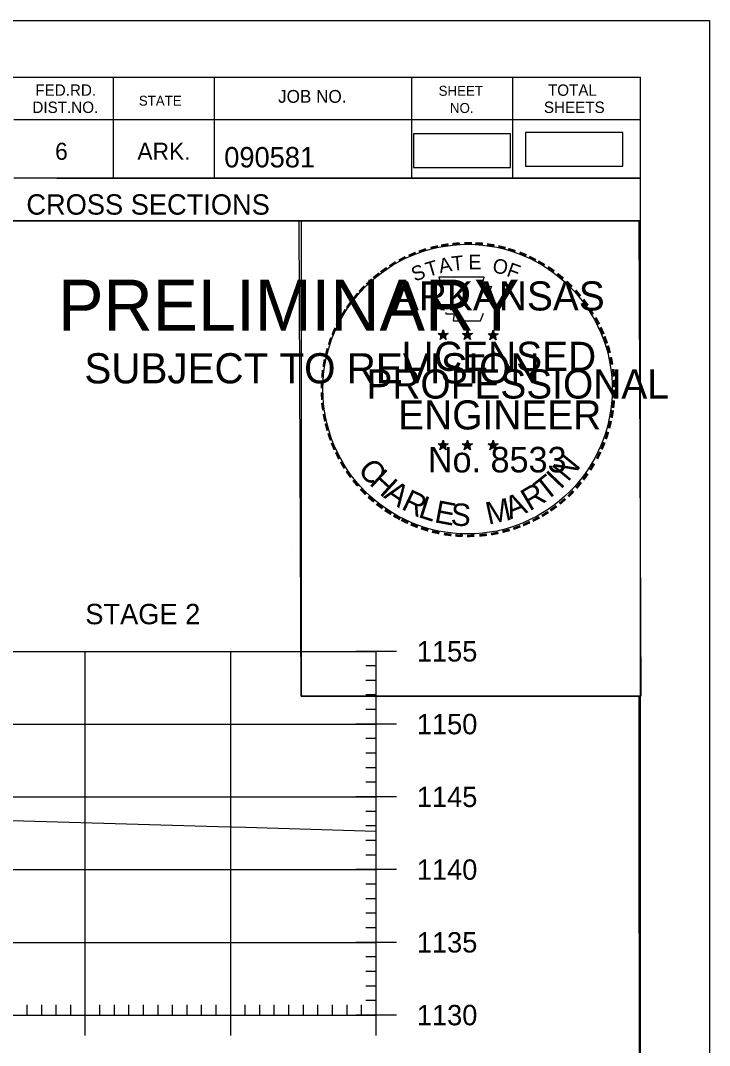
# Model space of a CAD drawing. Extents: x 1322838 to 1324533, y 339903 to 351025.
# Drawn here: x 1323819.3 to 1323866.6, y 342819.4 to 342889.9 of the extents above; entities that cross this region are included whole.
import ezdxf

# ---------------------------------------------------------------- set-up
doc = ezdxf.new("R2010")
doc.units = 0
for name, color, linetype in [('R_Axis', 7, 'Continuous'), ('R_Axis Annot', 7, 'Continuous'), ('R_Border', 7, 'Continuous'), ('R_Border PE', 7, 'Continuous'), ('R_Border Prem', 7, 'Continuous'), ('R_Drive', 7, 'Continuous'), ('R_Exist Surface', 7, 'Continuous'), ('R_Grid', 7, 'Continuous'), ('R_No Plot', 7, 'Continuous')]:
    doc.layers.add(name, color=color, linetype=linetype)

msp = doc.modelspace()

# ---------------------------------------------------------------- linework, layer by layer
at = {"layer": 'R_Axis'}
for p, q in [((1323845.115, 342846.496), (1323842.315, 342846.496)), ((1323843.715, 342821.496), (1323843.715, 342846.496)), ((1323843.715, 342845.496), (1323843.015, 342845.496)), ((1323843.715, 342844.496), (1323843.015, 342844.496)), ((1323843.715, 342843.496), (1323843.015, 342843.496)), ((1323843.715, 342842.496), (1323843.015, 342842.496)), ((1323845.115, 342841.496), (1323842.315, 342841.496)), ((1323843.715, 342840.496), (1323843.015, 342840.496)), ((1323843.715, 342839.496), (1323843.015, 342839.496)), ((1323843.715, 342838.496), (1323843.015, 342838.496)), ((1323843.715, 342837.496), (1323843.015, 342837.496)), ((1323845.115, 342836.496), (1323842.315, 342836.496)), ((1323843.715, 342835.496), (1323843.015, 342835.496)), ((1323843.715, 342834.496), (1323843.015, 342834.496)), ((1323843.715, 342833.496), (1323843.015, 342833.496)), ((1323843.715, 342832.496), (1323843.015, 342832.496)), ((1323845.115, 342831.496), (1323842.315, 342831.496)), ((1323843.715, 342830.496), (1323843.015, 342830.496)), ((1323843.715, 342829.496), (1323843.015, 342829.496)), ((1323843.715, 342828.496), (1323843.015, 342828.496)), ((1323843.715, 342827.496), (1323843.015, 342827.496)), ((1323845.115, 342826.496), (1323842.315, 342826.496)), ((1323843.715, 342825.496), (1323843.015, 342825.496)), ((1323843.715, 342824.496), (1323843.015, 342824.496)), ((1323843.715, 342823.496), (1323843.015, 342823.496)), ((1323823.715, 342820.096), (1323823.715, 342822.896)), ((1323833.715, 342820.096), (1323833.715, 342822.896)), ((1323843.715, 342822.496), (1323843.015, 342822.496)), ((1323843.715, 342820.096), (1323843.715, 342822.896)), ((1323819.715, 342821.496), (1323819.715, 342822.196)), ((1323820.715, 342821.496), (1323820.715, 342822.196)), ((1323821.715, 342821.496), (1323821.715, 342822.196)), ((1323822.715, 342821.496), (1323822.715, 342822.196)), ((1323824.715, 342821.496), (1323824.715, 342822.196)), ((1323825.715, 342821.496), (1323825.715, 342822.196)), ((1323826.715, 342821.496), (1323826.715, 342822.196)), ((1323827.715, 342821.496), (1323827.715, 342822.196)), ((1323828.715, 342821.496), (1323828.715, 342822.196)), ((1323829.715, 342821.496), (1323829.715, 342822.196)), ((1323830.715, 342821.496), (1323830.715, 342822.196)), ((1323831.715, 342821.496), (1323831.715, 342822.196)), ((1323832.715, 342821.496), (1323832.715, 342822.196)), ((1323834.715, 342821.496), (1323834.715, 342822.196)), ((1323835.715, 342821.496), (1323835.715, 342822.196)), ((1323836.715, 342821.496), (1323836.715, 342822.196)), ((1323837.715, 342821.496), (1323837.715, 342822.196)), ((1323838.715, 342821.496), (1323838.715, 342822.196)), ((1323839.715, 342821.496), (1323839.715, 342822.196)), ((1323840.715, 342821.496), (1323840.715, 342822.196)), ((1323841.715, 342821.496), (1323841.715, 342822.196)), ((1323842.715, 342821.496), (1323842.715, 342822.196)), ((1323563.715, 342821.496), (1323843.715, 342821.496)), ((1323845.115, 342821.496), (1323842.315, 342821.496))]:
    msp.add_line(p, q, dxfattribs=at)
at = {"layer": 'R_Border'}
for p, q in [((1323545.715, 342885.956), (1323861.895, 342885.956)), ((1323825.635, 342885.956), (1323825.635, 342879.016)), ((1323832.575, 342885.956), (1323832.575, 342879.016)), ((1323846.155, 342885.956), (1323846.155, 342879.016)), ((1323853.095, 342885.956), (1323853.095, 342879.016)), ((1323861.895, 342680.496), (1323861.895, 342885.956)), ((1323861.895, 342883.016), (1323818.795, 342883.016)), ((1323861.895, 342883.036), (1323861.895, 342883.036)), ((1323861.895, 342879.016), (1323818.795, 342879.016)), ((1323821.755, 342879.016), (1323861.895, 342879.016)), ((1323861.895, 342876.076), (1323799.255, 342876.076))]:
    msp.add_line(p, q, dxfattribs=at)
at = {"layer": 'R_Border PE'}
for p, q in [((1323847.98, 342868.332), (1323848.329, 342868.221)), ((1323847.98, 342868.332), (1323848.233, 342868.287)), ((1323847.98, 342868.332), (1323848.217, 342868.21)), ((1323848.329, 342868.586), (1323848.288, 342868.334)), ((1323848.329, 342868.221), (1323848.329, 342868.586)), ((1323848.329, 342868.586), (1323848.378, 342868.336)), ((1323848.676, 342868.332), (1323848.329, 342868.221)), ((1323848.676, 342868.332), (1323848.39, 342868.283)), ((1323848.676, 342868.332), (1323848.472, 342868.23)), ((1323849.65, 342868.332), (1323849.999, 342868.221)), ((1323849.65, 342868.332), (1323849.903, 342868.287)), ((1323849.65, 342868.332), (1323849.887, 342868.21)), ((1323849.999, 342868.586), (1323849.958, 342868.334)), ((1323849.999, 342868.221), (1323849.999, 342868.586)), ((1323849.999, 342868.586), (1323850.048, 342868.336)), ((1323850.346, 342868.332), (1323849.999, 342868.221)), ((1323850.346, 342868.332), (1323850.06, 342868.283)), ((1323850.346, 342868.332), (1323850.142, 342868.23)), ((1323851.414, 342868.32), (1323851.763, 342868.209)), ((1323851.414, 342868.32), (1323851.667, 342868.275)), ((1323851.414, 342868.32), (1323851.651, 342868.198)), ((1323851.763, 342868.574), (1323851.722, 342868.322)), ((1323851.763, 342868.209), (1323851.763, 342868.574)), ((1323851.763, 342868.574), (1323851.812, 342868.324)), ((1323852.11, 342868.32), (1323851.763, 342868.209)), ((1323852.11, 342868.32), (1323851.824, 342868.271)), ((1323852.11, 342868.32), (1323851.906, 342868.218)), ((1323848.113, 342867.924), (1323848.329, 342868.221)), ((1323848.113, 342867.924), (1323848.239, 342868.168)), ((1323848.113, 342867.924), (1323848.327, 342868.141)), ((1323848.542, 342867.924), (1323848.327, 342868.138)), ((1323848.542, 342867.924), (1323848.329, 342868.221)), ((1323848.542, 342867.924), (1323848.405, 342868.215)), ((1323849.783, 342867.924), (1323849.999, 342868.221)), ((1323849.783, 342867.924), (1323849.909, 342868.168)), ((1323849.783, 342867.924), (1323849.997, 342868.141)), ((1323850.212, 342867.924), (1323849.997, 342868.138)), ((1323850.212, 342867.924), (1323849.999, 342868.221)), ((1323850.212, 342867.924), (1323850.075, 342868.215)), ((1323851.547, 342867.912), (1323851.763, 342868.209)), ((1323851.547, 342867.912), (1323851.673, 342868.156)), ((1323851.547, 342867.912), (1323851.761, 342868.129)), ((1323851.976, 342867.912), (1323851.761, 342868.126)), ((1323851.976, 342867.912), (1323851.763, 342868.209)), ((1323851.976, 342867.912), (1323851.839, 342868.203)), ((1323847.976, 342860.759), (1323848.325, 342860.648)), ((1323847.976, 342860.759), (1323848.229, 342860.714)), ((1323847.976, 342860.759), (1323848.213, 342860.637)), ((1323848.109, 342860.351), (1323848.325, 342860.648)), ((1323848.109, 342860.351), (1323848.235, 342860.595)), ((1323848.109, 342860.351), (1323848.323, 342860.568)), ((1323848.325, 342861.013), (1323848.284, 342860.761)), ((1323848.538, 342860.351), (1323848.323, 342860.565)), ((1323848.325, 342860.648), (1323848.325, 342861.013)), ((1323848.325, 342861.013), (1323848.374, 342860.763)), ((1323848.672, 342860.759), (1323848.325, 342860.648)), ((1323848.538, 342860.351), (1323848.325, 342860.648)), ((1323848.672, 342860.759), (1323848.386, 342860.71)), ((1323848.538, 342860.351), (1323848.401, 342860.642)), ((1323848.672, 342860.759), (1323848.468, 342860.657)), ((1323849.645, 342860.759), (1323849.994, 342860.648)), ((1323849.645, 342860.759), (1323849.898, 342860.714)), ((1323849.645, 342860.759), (1323849.882, 342860.637)), ((1323849.778, 342860.351), (1323849.994, 342860.648)), ((1323849.778, 342860.351), (1323849.904, 342860.595)), ((1323849.778, 342860.351), (1323849.992, 342860.568)), ((1323849.994, 342861.013), (1323849.953, 342860.761)), ((1323850.207, 342860.351), (1323849.992, 342860.565)), ((1323849.994, 342860.648), (1323849.994, 342861.013)), ((1323849.994, 342861.013), (1323850.043, 342860.763)), ((1323850.341, 342860.759), (1323849.994, 342860.648)), ((1323850.207, 342860.351), (1323849.994, 342860.648)), ((1323850.341, 342860.759), (1323850.055, 342860.71)), ((1323850.207, 342860.351), (1323850.07, 342860.642)), ((1323850.341, 342860.759), (1323850.137, 342860.657)), ((1323851.412, 342860.749), (1323851.761, 342860.638)), ((1323851.412, 342860.749), (1323851.665, 342860.704)), ((1323851.412, 342860.749), (1323851.649, 342860.627)), ((1323851.545, 342860.341), (1323851.761, 342860.638)), ((1323851.545, 342860.341), (1323851.671, 342860.585)), ((1323851.545, 342860.341), (1323851.759, 342860.558)), ((1323851.761, 342861.003), (1323851.72, 342860.751)), ((1323851.974, 342860.341), (1323851.759, 342860.555)), ((1323851.761, 342860.638), (1323851.761, 342861.003)), ((1323851.761, 342861.003), (1323851.81, 342860.753)), ((1323852.108, 342860.749), (1323851.761, 342860.638)), ((1323851.974, 342860.341), (1323851.761, 342860.638)), ((1323852.108, 342860.749), (1323851.822, 342860.7)), ((1323851.974, 342860.341), (1323851.837, 342860.632)), ((1323852.108, 342860.749), (1323851.904, 342860.647))]:
    msp.add_line(p, q, dxfattribs=at)
for points in [[(1323848.021, 342872.21), (1323848.29, 342871.383)], [(1323851.532, 342871.288), (1323851.674, 342871.572), (1323850.989, 342871.548), (1323851.137, 342872.21), (1323848.021, 342872.21)], [(1323848.513, 342869.787), (1323848.513, 342869.7), (1323849.076, 342869.681), (1323849.022, 342869.208), (1323850.892, 342869.208), (1323851.093, 342869.744)], [(1323848.329, 342868.586), (1323848.542, 342867.924), (1323847.98, 342868.332), (1323848.676, 342868.332), (1323848.113, 342867.924), (1323848.329, 342868.586)], [(1323849.999, 342868.586), (1323850.212, 342867.924), (1323849.65, 342868.332), (1323850.346, 342868.332), (1323849.783, 342867.924), (1323849.999, 342868.586)], [(1323851.763, 342868.574), (1323851.976, 342867.912), (1323851.414, 342868.32), (1323852.11, 342868.32), (1323851.547, 342867.912), (1323851.763, 342868.574)], [(1323848.325, 342861.013), (1323848.538, 342860.351), (1323847.976, 342860.759), (1323848.672, 342860.759), (1323848.109, 342860.351), (1323848.325, 342861.013)], [(1323849.994, 342861.013), (1323850.207, 342860.351), (1323849.645, 342860.759), (1323850.341, 342860.759), (1323849.778, 342860.351), (1323849.994, 342861.013)], [(1323851.761, 342861.003), (1323851.974, 342860.341), (1323851.412, 342860.749), (1323852.108, 342860.749), (1323851.545, 342860.341), (1323851.761, 342861.003)]]:
    msp.add_lwpolyline(points, dxfattribs=at)
for centre, radius in [((1323848.328, 342868.22), 0.172), ((1323848.328, 342868.22), 0.145), ((1323848.328, 342868.22), 0.116), ((1323848.328, 342868.22), 0.0991), ((1323848.328, 342868.22), 0.0747), ((1323848.328, 342868.22), 0.0495), ((1323849.998, 342868.22), 0.172), ((1323849.998, 342868.22), 0.145), ((1323849.998, 342868.22), 0.116), ((1323849.998, 342868.22), 0.0991), ((1323849.998, 342868.22), 0.0747), ((1323849.998, 342868.22), 0.0495), ((1323851.762, 342868.208), 0.172), ((1323851.762, 342868.208), 0.145), ((1323851.762, 342868.208), 0.116), ((1323851.762, 342868.208), 0.0991), ((1323851.762, 342868.208), 0.0747), ((1323851.762, 342868.208), 0.0495), ((1323848.328, 342868.22), 0.0296), ((1323849.998, 342868.22), 0.0296), ((1323851.762, 342868.208), 0.0296), ((1323848.324, 342860.647), 0.172), ((1323848.324, 342860.647), 0.145), ((1323848.324, 342860.647), 0.116), ((1323848.324, 342860.647), 0.0991), ((1323848.324, 342860.647), 0.0747), ((1323848.324, 342860.647), 0.0495), ((1323848.324, 342860.647), 0.0296), ((1323849.993, 342860.647), 0.172), ((1323849.993, 342860.647), 0.145), ((1323849.993, 342860.647), 0.116), ((1323849.993, 342860.647), 0.0991), ((1323849.993, 342860.647), 0.0747), ((1323849.993, 342860.647), 0.0495), ((1323849.993, 342860.647), 0.0296), ((1323851.76, 342860.637), 0.172), ((1323851.76, 342860.637), 0.145), ((1323851.76, 342860.637), 0.116), ((1323851.76, 342860.637), 0.0991), ((1323851.76, 342860.637), 0.0747), ((1323851.76, 342860.637), 0.0495), ((1323851.76, 342860.637), 0.0296)]:
    msp.add_circle(centre, radius, dxfattribs=at)
at = {"layer": 'R_Drive'}
for points in [[(1323846.285, 342879.742), (1323852.968, 342879.742), (1323852.968, 342882.052), (1323846.285, 342882.052)], [(1323853.999, 342879.85), (1323860.682, 342879.85), (1323860.682, 342882.161), (1323853.999, 342882.161)]]:
    msp.add_lwpolyline(points, close=True, dxfattribs=at)
at = {"layer": 'R_Exist Surface'}
msp.add_lwpolyline([(1323739.732, 342832.57), (1323770.352, 342834.6), (1323772.666, 342834.717), (1323773.423, 342834.77), (1323773.561, 342834.768), (1323775.989, 342834.778), (1323793.85, 342835.293), (1323806.713, 342835.221), (1323810.827, 342835.088), (1323814.713, 342834.987), (1323832.86, 342834.455), (1323834.722, 342834.407), (1323843.715, 342834.14)], dxfattribs=at)
at = {"layer": 'R_Grid'}
for p, q in [((1323563.715, 342846.496), (1323843.715, 342846.496)), ((1323823.715, 342821.496), (1323823.715, 342846.496)), ((1323833.715, 342821.496), (1323833.715, 342846.496)), ((1323843.715, 342821.496), (1323843.715, 342846.496)), ((1323563.715, 342841.496), (1323843.715, 342841.496)), ((1323563.715, 342836.496), (1323843.715, 342836.496)), ((1323563.715, 342831.496), (1323843.715, 342831.496)), ((1323563.715, 342826.496), (1323843.715, 342826.496)), ((1323563.715, 342821.496), (1323843.715, 342821.496))]:
    msp.add_line(p, q, dxfattribs=at)
at = {"layer": 'R_No Plot'}
for p, q in [((1323533.315, 342889.851), (1323866.648, 342889.851)), ((1323837.93, 342853.621), (1323837.93, 342853.621))]:
    msp.add_line(p, q, dxfattribs=at)
for points in [[(1323533.308, 342889.851), (1323866.648, 342889.851), (1323866.648, 342676.513), (1323533.308, 342676.513)], [(1323779.635, 342885.956), (1323799.255, 342885.956), (1323799.255, 342876.076), (1323815.368, 342876.076), (1323838.567, 342876.076), (1323838.567, 342843.406), (1323861.775, 342843.406), (1323861.895, 342680.496), (1323545.715, 342680.496), (1323545.715, 342885.956)], [(1323838.427, 342876.076), (1323861.775, 342876.076), (1323861.915, 342843.406), (1323838.567, 342843.406)]]:
    msp.add_lwpolyline(points, close=True, dxfattribs=at)
msp.add_circle((1323850.007, 342864.516), 9.952, dxfattribs=at)

# ---------------------------------------------------------------- texts
at = {"layer": 'R_Axis Annot'}
for s, p in [('STAGE 2', (1323823.715, 342848.358)), ('1155', (1323846.515, 342845.796)), ('1150', (1323846.515, 342840.796)), ('1145', (1323846.515, 342835.796)), ('1140', (1323846.515, 342830.796)), ('1135', (1323846.515, 342825.796)), ('1130', (1323846.515, 342820.796))]:
    msp.add_text(s, height=1.4, dxfattribs=at).set_placement(p)
at = {"layer": 'R_Border'}
for s, height, p in [('FED.RD.', 0.7819, (1323820.275, 342884.676)), ('SHEET', 0.684, (1323848.015, 342884.676)), ('TOTAL', 0.7819, (1323855.535, 342884.676)), ('STATE', 0.684, (1323827.395, 342883.996)), ('JOB NO.', 0.8792, (1323836.975, 342884.196)), ('DIST.NO.', 0.7819, (1323820.075, 342883.496)), ('NO.', 0.684, (1323848.795, 342883.496)), ('SHEETS', 0.7819, (1323855.255, 342883.496)), ('6', 1.172, (1323821.635, 342880.276)), ('ARK.', 1.1723, (1323827.295, 342880.276)), ('090581', 1.4, (1323833.271, 342879.756)), ('CROSS SECTIONS', 1.4, (1323819.659, 342876.507))]:
    msp.add_text(s, height=height, rotation=360, dxfattribs=at).set_placement(p)
at = {"layer": 'R_Border PE'}
for s, height, rotation, p in [('-', 1.6, 5.89682, (1323848.926, 342873.85)), ('-', 1.6, 0.18623, (1323849.698, 342873.922)), ('-', 1.6, 357.74304, (1323850.421, 342873.909)), ('-', 1.6, 24.30721, (1323846.135, 342873.068)), ('-', 1.6, 19.17608, (1323846.769, 342873.337)), ('-', 1.6, 13.63015, (1323847.519, 342873.578)), ('-', 1.6, 10.21935, (1323848.197, 342873.74)), ('-', 1.6, 352.16172, (1323851.165, 342873.853)), ('-', 1.6, 347.20489, (1323851.884, 342873.739)), ('-', 1.6, 342.3362, (1323852.519, 342873.584)), ('-', 1.6, 337.85509, (1323853.254, 342873.361)), ('-', 1.6, 34.06357, (1323844.905, 342872.381)), ('-', 1.6, 28.79182, (1323845.502, 342872.751)), ('T', 1, 16.4036, (1323847.29, 342872.219)), ('A', 1, 11.21318, (1323848.116, 342872.47)), ('T', 1, 6.02276, (1323848.965, 342872.636)), ('E', 1, 0.83234, (1323850.07, 342872.746)), ('O', 1, 350.4515, (1323851.674, 342872.536)), ('F', 1, 340.07066, (1323852.628, 342872.308)), ('-', 1.6, 334.12109, (1323853.885, 342873.09)), ('-', 1.6, 329.64089, (1323854.464, 342872.807)), ('-', 1.6, 38.95066, (1323843.851, 342871.608)), ('-', 1.6, 36.23174, (1323844.327, 342871.986)), ('S', 1, 21.59401, (1323846.376, 342871.888)), ('-', 1.6, 325.86266, (1323855.107, 342872.446)), ('-', 1.6, 320.52971, (1323855.717, 342872.02)), ('-', 1.6, 42.96224, (1323843.418, 342871.191)), ('ARKANSAS', 2, 360, (1323844.874, 342869.922)), ('-', 1.6, 315.57859, (1323856.316, 342871.532)), ('-', 1.6, 50.61417, (1323842.567, 342870.227)), ('-', 1.6, 48.42305, (1323842.97, 342870.713)), ('-', 1.6, 309.87973, (1323856.885, 342870.982)), ('-', 1.6, 54.23247, (1323842.154, 342869.66)), ('-', 1.6, 306.65218, (1323857.41, 342870.38)), ('-', 1.6, 58.07063, (1323841.829, 342869.133)), ('-', 1.4, 303.67529, (1323857.896, 342869.812)), ('-', 1.6, 62.87135, (1323841.516, 342868.519)), ('-', 1.6, 299.66835, (1323858.215, 342869.205)), ('-', 1.6, 67.77427, (1323841.257, 342867.908)), ('-', 1.6, 294.66279, (1323858.539, 342868.593)), ('-', 1.6, 72.39447, (1323841.038, 342867.278)), ('LICENSED', 2, 360, (1323845.472, 342865.773)), ('DWB', 0.01, 360, (1323848.316, 342868.215)), ('DWB', 0.01, 360, (1323849.986, 342868.215)), ('DWB', 0.01, 360, (1323851.75, 342868.205)), ('-', 1.6, 290.57283, (1323858.796, 342868.016)), ('-', 1.6, 75.46096, (1323840.841, 342866.564)), ('-', 1.6, 285.12326, (1323859.03, 342867.436)), ('-', 1.6, 81.20126, (1323840.709, 342865.851)), ('-', 1.6, 280.54934, (1323859.23, 342866.694)), ('-', 1.6, 85.18634, (1323840.633, 342865.16)), ('PROFESSIONAL', 2, 360, (1323843.048, 342863.869)), ('-', 1.6, 276.59616, (1323859.392, 342865.926)), ('-', 1.6, 89.06224, (1323840.608, 342864.459)), ('-', 1.6, 274.33011, (1323859.452, 342865.204)), ('-', 1.6, 94.19588, (1323840.643, 342863.734)), ('-', 1.6, 269.94067, (1323859.486, 342864.572)), ('-', 1.6, 98.94793, (1323840.715, 342863.067)), ('ENGINEER', 2, 360, (1323845.235, 342861.744)), ('-', 1.6, 263.5172, (1323859.467, 342863.906)), ('-', 1.6, 101.71495, (1323840.85, 342862.334)), ('-', 1.6, 260.99529, (1323859.396, 342863.252)), ('-', 1.6, 105.45785, (1323841.012, 342861.739)), ('-', 1.6, 255.7626, (1323859.286, 342862.574)), ('-', 1.6, 109.08742, (1323841.227, 342861.108)), ('-', 1.6, 252.86809, (1323859.105, 342861.854)), ('-', 1.6, 114.06432, (1323841.481, 342860.512)), ('No. 8533', 1.757, 360, (1323847.278, 342858.793)), ('DWB', 0.01, 360, (1323848.312, 342860.643)), ('DWB', 0.01, 360, (1323849.981, 342860.643)), ('DWB', 0.01, 360, (1323851.748, 342860.633)), ('-', 1.6, 247.88866, (1323858.882, 342861.181)), ('-', 1.6, 115.72885, (1323841.786, 342859.894)), ('N', 1.54, 50.78344, (1323856.914, 342858.092)), ('-', 1.6, 244.61971, (1323858.62, 342860.552)), ('-', 1.6, 120.44712, (1323842.143, 342859.308)), ('C', 1.54, 309.95483, (1323842.4, 342858.939)), ('-', 1.6, 239.07125, (1323858.226, 342859.8)), ('-', 1.6, 125.89344, (1323842.546, 342858.747)), ('H', 1.54, 317.38726, (1323843.185, 342858.002)), ('T', 1.54, 38.42805, (1323855.38, 342856.762)), ('I', 1.54, 46.30332, (1323856.392, 342857.572)), ('-', 1.6, 233.84524, (1323857.824, 342859.147)), ('-', 1.6, 130.71812, (1323843.008, 342858.195)), ('-', 1.6, 134.22381, (1323843.525, 342857.65)), ('A', 1.54, 325.55777, (1323844.18, 342857.098)), ('R', 1.54, 30.55277, (1323854.267, 342856.1)), ('-', 1.6, 231.25377, (1323857.394, 342858.581)), ('-', 1.6, 138.93382, (1323844.05, 342857.186)), ('R', 1.54, 334.31873, (1323845.378, 342856.297)), ('L', 1.54, 342.19401, (1323846.548, 342855.741)), ('M', 1.54, 12.44038, (1323851.439, 342855.192)), ('A', 1.54, 21.7918, (1323852.935, 342855.549)), ('-', 1.6, 221.08509, (1323856.393, 342857.508)), ('-', 1.6, 225.76533, (1323856.915, 342858.017)), ('-', 1.6, 144.64634, (1323844.606, 342856.78)), ('-', 1.6, 148.08978, (1323845.167, 342856.409)), ('E', 1.54, 349.33121, (1323847.665, 342855.379)), ('S', 1.54, 356.46841, (1323848.818, 342855.158)), ('-', 1.6, 215.73633, (1323855.844, 342857.036)), ('-', 1.6, 151.57039, (1323845.746, 342856.084)), ('-', 1.6, 154.60019, (1323846.268, 342855.837)), ('-', 1.6, 207.35684, (1323854.752, 342856.303)), ('-', 1.6, 212.24909, (1323855.31, 342856.649)), ('-', 1.6, 158.56121, (1323846.892, 342855.583)), ('-', 1.6, 162.79826, (1323847.579, 342855.37)), ('-', 1.6, 195.47429, (1323852.832, 342855.469)), ('-', 1.6, 200.71842, (1323853.509, 342855.711)), ('-', 1.6, 204.25161, (1323854.128, 342855.984)), ('-', 1.6, 167.55551, (1323848.294, 342855.206)), ('-', 1.6, 173.11546, (1323849.066, 342855.096)), ('-', 1.6, 176.51827, (1323849.814, 342855.043)), ('-', 1.6, 181.59176, (1323850.558, 342855.062)), ('-', 1.6, 185.81666, (1323851.367, 342855.138)), ('-', 1.6, 191.28576, (1323852.103, 342855.27))]:
    msp.add_text(s, height=height, rotation=rotation, dxfattribs=at).set_placement(p)
at = {"layer": 'R_Border Prem'}
for s, height, p in [('PRELIMINARY', 3.5, (1323821.847, 342868.54)), ('DWB', 0.01, (1323822.593, 342870.389)), ('SUBJECT TO REVISION', 2.07511, (1323823.656, 342864.911))]:
    msp.add_text(s, height=height, rotation=360, dxfattribs=at).set_placement(p)

doc.saveas('drawing.dxf')
